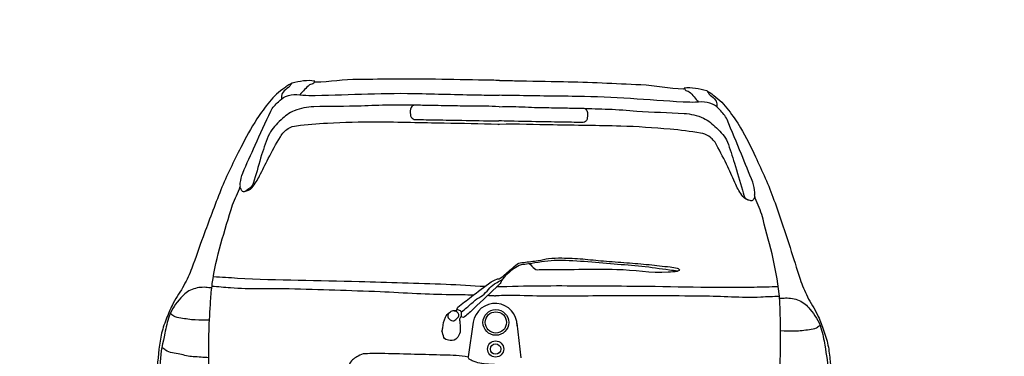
# Model space of a CAD drawing. Extents: x 1616800 to 1632437, y 2248456 to 2251974.
# Tile 291 of 399: x 1619129.865 to 1619132.417, y 2251164.617 to 2251165.491. Entities that reach past the tile are written whole.
import ezdxf

# ---------------------------------------------------------------- set-up
doc = ezdxf.new("R2010")
doc.units = 0
doc.header["$LTSCALE"] = 2
doc.header["$PDMODE"] = 3
doc.header["$PDSIZE"] = 0.2
doc.layers.get('0').update_dxf_attribs({"linetype": 'CONTINUOUS'})
doc.layers.get('Defpoints').update_dxf_attribs({"linetype": 'CONTINUOUS'})
doc.layers.add('0000-PAP-PROFIL EN TRAVERS DE PRINCIPE', color=7, linetype='CONTINUOUS')
doc.styles.add('Arial', font='ARIALN.TTF')
doc.styles.get("Standard").update_dxf_attribs({"font": 'arial.ttf'})
doc.dimstyles.get("Standard").update_dxf_attribs({"dimtxt": 0.18, "dimasz": 0.18, "dimexe": 0.18, "dimexo": 0.0625, "dimgap": 0.09, "dimtad": 0, "dimtih": 1, "dimtoh": 1, "dimdec": 4, "dimzin": 0, "dimdsep": 46, "dimtxsty": 'Standard', "dimcen": 0.09, "dimadec": 0, "dimazin": 0, "dimtfac": 1, "dimtdec": 4, "dimtofl": 0, "dimtmove": 0, "dimatfit": 3, "dimfxl": 1, "dimtolj": 1, "dimtzin": 0, "dimarcsym": 0})

# ---------------------------------------------------------------- blocks, each defined once
blk = doc.blocks.new('Corsa-Arrière')
at = {"color": 8}
for p, q in [((-0.0524, 0.8493), (-0.0631, 0.7657)), ((0.0524, 0.8493), (0.0631, 0.7657))]:
    blk.add_line(p, q, dxfattribs=at)
for centre, radius in [((0.0018, 0.8499), 0.0309), ((0.0018, 0.8499), 0.0256), ((0.0024, 0.7859), 0.0194), ((0.0024, 0.7859), 0.0125)]:
    blk.add_circle(centre, radius, dxfattribs=at)
blk.add_arc((0, 0.8426), 0.0529, 0.0004, 172.8941, dxfattribs=at)
for points, knots in [([(0, 1.4325), (-0.0119, 1.4325), (-0.0238, 1.4325), (-0.0357, 1.4325), (-0.0751, 1.4325), (-0.1145, 1.4325), (-0.1538, 1.4325), (-0.2158, 1.4325), (-0.2778, 1.4301), (-0.3398, 1.4286), (-0.3741, 1.4278), (-0.4082, 1.4214), (-0.4424, 1.4199), (-0.4434, 1.4199), (-0.4444, 1.4204), (-0.4453, 1.4209), (-0.446, 1.4212), (-0.4437, 1.4227), (-0.4443, 1.4228), (-0.4615, 1.4258), (-0.481, 1.4213), (-0.4986, 1.417), (-0.499, 1.4169), (-0.4994, 1.4168), (-0.4997, 1.4166), (-0.5, 1.4164), (-0.4995, 1.4157), (-0.4997, 1.4155), (-0.5017, 1.4143), (-0.5043, 1.4142), (-0.5062, 1.4128), (-0.5095, 1.4105), (-0.5127, 1.4081), (-0.5159, 1.4056), (-0.5225, 1.4004), (-0.5291, 1.3953), (-0.5353, 1.3896), (-0.5414, 1.384), (-0.5466, 1.3775), (-0.5517, 1.371), (-0.5623, 1.3575), (-0.5726, 1.344), (-0.5816, 1.3293), (-0.5953, 1.3068), (-0.6075, 1.2837), (-0.6189, 1.26), (-0.6353, 1.2259), (-0.6518, 1.192), (-0.6652, 1.1566), (-0.6794, 1.119), (-0.6926, 1.0811), (-0.7059, 1.0432), (-0.7147, 1.018), (-0.7226, 0.9925), (-0.7315, 0.9672), (-0.7366, 0.9528), (-0.7431, 0.939), (-0.7499, 0.9253), (-0.7572, 0.9105), (-0.7674, 0.8972), (-0.7747, 0.8823), (-0.7801, 0.8712), (-0.7848, 0.8598), (-0.7892, 0.8482), (-0.794, 0.8355), (-0.7986, 0.8228), (-0.8014, 0.8095), (-0.8042, 0.7968), (-0.8058, 0.7839), (-0.807, 0.771), (-0.8097, 0.7432), (-0.8112, 0.7154), (-0.8131, 0.6876), (-0.814, 0.6742), (-0.8111, 0.6607), (-0.8131, 0.6473), (-0.8133, 0.6463), (-0.8153, 0.6465), (-0.8159, 0.6457), (-0.8194, 0.6407), (-0.8227, 0.6356), (-0.8254, 0.63), (-0.8324, 0.6157), (-0.841, 0.602), (-0.8427, 0.5864), (-0.8439, 0.5752), (-0.8427, 0.564), (-0.8421, 0.5528), (-0.8415, 0.5401), (-0.8404, 0.5274), (-0.8388, 0.5148), (-0.8382, 0.5107), (-0.8337, 0.5078), (-0.8326, 0.5041), (-0.8322, 0.5026), (-0.8325, 0.5006), (-0.8332, 0.4991), (-0.8336, 0.4983), (-0.8354, 0.4983), (-0.8354, 0.4974), (-0.8358, 0.4914), (-0.8351, 0.485), (-0.8338, 0.479), (-0.8286, 0.4566), (-0.8237, 0.4342), (-0.8181, 0.4119), (-0.8136, 0.3933), (-0.8087, 0.3749), (-0.8037, 0.3565), (-0.7989, 0.3392), (-0.7916, 0.323), (-0.783, 0.3068), (-0.777, 0.2953), (-0.7689, 0.2859), (-0.7585, 0.2777), (-0.746, 0.2678), (-0.733, 0.2605), (-0.7184, 0.2553), (-0.7053, 0.2507), (-0.6924, 0.2463), (-0.6788, 0.2442), (-0.6471, 0.2391), (-0.6154, 0.2342), (-0.5835, 0.2296), (-0.552, 0.2251), (-0.5207, 0.2188), (-0.489, 0.2167), (-0.409, 0.2115), (-0.329, 0.2129), (-0.249, 0.2101), (-0.1939, 0.2082), (-0.1389, 0.2054), (-0.0838, 0.2042), (-0.0559, 0.2036), (-0.0279, 0.2029), (0, 0.2023)], [0, 0, 0, 0, 0.014178, 0.014178, 0.014178, 0.061081, 0.061081, 0.061081, 0.134912, 0.134912, 0.134912, 0.175812, 0.175812, 0.175812, 0.177028, 0.177028, 0.177028, 0.17789, 0.17789, 0.17789, 0.199543, 0.199543, 0.199543, 0.200026, 0.200026, 0.200026, 0.200447, 0.200447, 0.200447, 0.203232, 0.203232, 0.203232, 0.208033, 0.208033, 0.208033, 0.218033, 0.218033, 0.218033, 0.227859, 0.227859, 0.227859, 0.24823, 0.24823, 0.24823, 0.279487, 0.279487, 0.279487, 0.324462, 0.324462, 0.324462, 0.372278, 0.372278, 0.372278, 0.404128, 0.404128, 0.404128, 0.422303, 0.422303, 0.422303, 0.442005, 0.442005, 0.442005, 0.456714, 0.456714, 0.456714, 0.472824, 0.472824, 0.472824, 0.488295, 0.488295, 0.488295, 0.521495, 0.521495, 0.521495, 0.537474, 0.537474, 0.537474, 0.538765, 0.538765, 0.538765, 0.546028, 0.546028, 0.546028, 0.564647, 0.564647, 0.564647, 0.578009, 0.578009, 0.578009, 0.593157, 0.593157, 0.593157, 0.598026, 0.598026, 0.598026, 0.600035, 0.600035, 0.600035, 0.601143, 0.601143, 0.601143, 0.608496, 0.608496, 0.608496, 0.63586, 0.63586, 0.63586, 0.65857, 0.65857, 0.65857, 0.67995, 0.67995, 0.67995, 0.695048, 0.695048, 0.695048, 0.713284, 0.713284, 0.713284, 0.729607, 0.729607, 0.729607, 0.767879, 0.767879, 0.767879, 0.805775, 0.805775, 0.805775, 0.901099, 0.901099, 0.901099, 0.966706, 0.966706, 0.966706, 1, 1, 1, 1]), ([(-0.4451, 1.4216), (-0.4456, 1.4204), (-0.4461, 1.4192), (-0.4466, 1.418), (-0.4481, 1.4146), (-0.4541, 1.4159), (-0.4568, 1.4134), (-0.4608, 1.4097), (-0.4649, 1.406), (-0.4684, 1.4019), (-0.4721, 1.3976), (-0.4758, 1.3934), (-0.4795, 1.3891)], [0, 0, 0, 0, 0.081257, 0.081257, 0.081257, 0.311468, 0.311468, 0.311468, 0.650348, 0.650348, 0.650348, 1, 1, 1, 1]), ([(0, 1.4325), (0.0119, 1.4325), (0.0238, 1.4325), (0.0357, 1.4325), (0.0751, 1.4325), (0.1145, 1.4325), (0.1538, 1.4325), (0.2158, 1.4325), (0.2778, 1.4301), (0.3398, 1.4286), (0.3741, 1.4278), (0.4082, 1.4214), (0.4424, 1.4199), (0.4434, 1.4199), (0.4444, 1.4204), (0.4453, 1.4209), (0.446, 1.4212), (0.4437, 1.4227), (0.4443, 1.4228), (0.4615, 1.4258), (0.481, 1.4213), (0.4986, 1.417), (0.499, 1.4169), (0.4994, 1.4168), (0.4997, 1.4166), (0.5, 1.4164), (0.4995, 1.4157), (0.4997, 1.4155), (0.5017, 1.4143), (0.5043, 1.4142), (0.5062, 1.4128), (0.5095, 1.4105), (0.5127, 1.4081), (0.5159, 1.4056), (0.5225, 1.4004), (0.5291, 1.3953), (0.5353, 1.3896), (0.5414, 1.384), (0.5466, 1.3775), (0.5517, 1.371), (0.5623, 1.3575), (0.5726, 1.344), (0.5816, 1.3293), (0.5953, 1.3068), (0.6075, 1.2837), (0.6189, 1.26), (0.6353, 1.2259), (0.6518, 1.192), (0.6652, 1.1566), (0.6794, 1.119), (0.6926, 1.0811), (0.7059, 1.0432), (0.7147, 1.018), (0.7226, 0.9925), (0.7315, 0.9672), (0.7366, 0.9528), (0.7431, 0.939), (0.7499, 0.9253), (0.7572, 0.9105), (0.7674, 0.8972), (0.7747, 0.8823), (0.7801, 0.8712), (0.7848, 0.8598), (0.7892, 0.8482), (0.794, 0.8355), (0.7986, 0.8228), (0.8014, 0.8095), (0.8042, 0.7968), (0.8058, 0.7839), (0.807, 0.771), (0.8097, 0.7432), (0.8112, 0.7154), (0.8131, 0.6876), (0.814, 0.6742), (0.8111, 0.6607), (0.8131, 0.6473), (0.8133, 0.6463), (0.8153, 0.6465), (0.8159, 0.6457), (0.8194, 0.6407), (0.8227, 0.6356), (0.8254, 0.63), (0.8324, 0.6157), (0.841, 0.602), (0.8427, 0.5864), (0.8439, 0.5752), (0.8427, 0.564), (0.8421, 0.5528), (0.8415, 0.5401), (0.8404, 0.5274), (0.8388, 0.5148), (0.8382, 0.5107), (0.8337, 0.5078), (0.8326, 0.5041), (0.8322, 0.5026), (0.8325, 0.5006), (0.8332, 0.4991), (0.8336, 0.4983), (0.8354, 0.4983), (0.8354, 0.4974), (0.8358, 0.4914), (0.8351, 0.485), (0.8338, 0.479), (0.8286, 0.4566), (0.8237, 0.4342), (0.8181, 0.4119), (0.8136, 0.3933), (0.8087, 0.3749), (0.8037, 0.3565), (0.7989, 0.3392), (0.7916, 0.323), (0.783, 0.3068), (0.777, 0.2953), (0.7689, 0.2859), (0.7585, 0.2777), (0.746, 0.2678), (0.733, 0.2605), (0.7184, 0.2553), (0.7053, 0.2507), (0.6924, 0.2463), (0.6788, 0.2442), (0.6471, 0.2391), (0.6154, 0.2342), (0.5835, 0.2296), (0.552, 0.2251), (0.5207, 0.2188), (0.489, 0.2167), (0.409, 0.2115), (0.329, 0.2129), (0.249, 0.2101), (0.1939, 0.2082), (0.1389, 0.2054), (0.0838, 0.2042), (0.0559, 0.2036), (0.0279, 0.2029), (0, 0.2023)], [0, 0, 0, 0, 0.014178, 0.014178, 0.014178, 0.061081, 0.061081, 0.061081, 0.134912, 0.134912, 0.134912, 0.175812, 0.175812, 0.175812, 0.177028, 0.177028, 0.177028, 0.17789, 0.17789, 0.17789, 0.199543, 0.199543, 0.199543, 0.200026, 0.200026, 0.200026, 0.200447, 0.200447, 0.200447, 0.203232, 0.203232, 0.203232, 0.208033, 0.208033, 0.208033, 0.218033, 0.218033, 0.218033, 0.227859, 0.227859, 0.227859, 0.24823, 0.24823, 0.24823, 0.279487, 0.279487, 0.279487, 0.324462, 0.324462, 0.324462, 0.372278, 0.372278, 0.372278, 0.404128, 0.404128, 0.404128, 0.422303, 0.422303, 0.422303, 0.442005, 0.442005, 0.442005, 0.456714, 0.456714, 0.456714, 0.472824, 0.472824, 0.472824, 0.488295, 0.488295, 0.488295, 0.521495, 0.521495, 0.521495, 0.537474, 0.537474, 0.537474, 0.538765, 0.538765, 0.538765, 0.546028, 0.546028, 0.546028, 0.564647, 0.564647, 0.564647, 0.578009, 0.578009, 0.578009, 0.593157, 0.593157, 0.593157, 0.598026, 0.598026, 0.598026, 0.600035, 0.600035, 0.600035, 0.601143, 0.601143, 0.601143, 0.608496, 0.608496, 0.608496, 0.63586, 0.63586, 0.63586, 0.65857, 0.65857, 0.65857, 0.67995, 0.67995, 0.67995, 0.695048, 0.695048, 0.695048, 0.713284, 0.713284, 0.713284, 0.729607, 0.729607, 0.729607, 0.767879, 0.767879, 0.767879, 0.805775, 0.805775, 0.805775, 0.901099, 0.901099, 0.901099, 0.966706, 0.966706, 0.966706, 1, 1, 1, 1]), ([(0.4451, 1.4216), (0.4456, 1.4204), (0.4461, 1.4192), (0.4466, 1.418), (0.4481, 1.4146), (0.4541, 1.4159), (0.4568, 1.4134), (0.4608, 1.4097), (0.4649, 1.406), (0.4684, 1.4019), (0.4721, 1.3976), (0.4758, 1.3934), (0.4795, 1.3891)], [0, 0, 0, 0, 0.081257, 0.081257, 0.081257, 0.311468, 0.311468, 0.311468, 0.650348, 0.650348, 0.650348, 1, 1, 1, 1]), ([(-0.6711, 0.5715), (-0.6733, 0.5841), (-0.6755, 0.5966), (-0.6777, 0.6092), (-0.6805, 0.6253), (-0.6807, 0.6417), (-0.6817, 0.658), (-0.6836, 0.6879), (-0.6855, 0.7177), (-0.6866, 0.7476), (-0.6875, 0.7707), (-0.6876, 0.7937), (-0.6874, 0.8168), (-0.6872, 0.841), (-0.686, 0.8651), (-0.685, 0.8893), (-0.6844, 0.9031), (-0.6833, 0.917), (-0.6817, 0.9308), (-0.6742, 0.9959), (-0.6541, 1.0587), (-0.6363, 1.1216), (-0.632, 1.1368), (-0.6222, 1.1502), (-0.6187, 1.1656), (-0.6181, 1.1682), (-0.6191, 1.171), (-0.6187, 1.1737), (-0.6175, 1.182), (-0.6166, 1.1906), (-0.6134, 1.1984), (-0.604, 1.221), (-0.5944, 1.2434), (-0.5847, 1.2658), (-0.5729, 1.2935), (-0.561, 1.3211), (-0.5488, 1.3487), (-0.5448, 1.3575), (-0.5377, 1.3642), (-0.5308, 1.3714), (-0.5256, 1.3768), (-0.5205, 1.3817), (-0.5135, 1.3847), (-0.5047, 1.3885), (-0.4958, 1.3895), (-0.4868, 1.3894), (-0.4773, 1.3893), (-0.4678, 1.3878), (-0.4582, 1.3881), (-0.3737, 1.3901), (-0.2893, 1.3976), (-0.2048, 1.3974), (-0.1528, 1.3973), (-0.1007, 1.3967), (-0.0487, 1.3967), (-0.0324, 1.3967), (-0.0162, 1.3967), (0, 1.3967)], [0, 0, 0, 0, 0.028011, 0.028011, 0.028011, 0.063903, 0.063903, 0.063903, 0.129577, 0.129577, 0.129577, 0.180254, 0.180254, 0.180254, 0.233341, 0.233341, 0.233341, 0.263838, 0.263838, 0.263838, 0.407487, 0.407487, 0.407487, 0.442194, 0.442194, 0.442194, 0.448063, 0.448063, 0.448063, 0.466575, 0.466575, 0.466575, 0.520237, 0.520237, 0.520237, 0.586352, 0.586352, 0.586352, 0.607562, 0.607562, 0.607562, 0.623574, 0.623574, 0.623574, 0.643376, 0.643376, 0.643376, 0.664366, 0.664366, 0.664366, 0.850025, 0.850025, 0.850025, 0.964369, 0.964369, 0.964369, 1, 1, 1, 1]), ([(-0.4998, 1.4155), (-0.5013, 1.4135), (-0.5027, 1.4115), (-0.5042, 1.4095), (-0.5078, 1.4047), (-0.5136, 1.4024), (-0.5176, 1.3977), (-0.5206, 1.394), (-0.5234, 1.3899), (-0.5235, 1.3854), (-0.5236, 1.383), (-0.5236, 1.3806), (-0.5237, 1.3782)], [0, 0, 0, 0, 0.160487, 0.160487, 0.160487, 0.549109, 0.549109, 0.549109, 0.844982, 0.844982, 0.844982, 1, 1, 1, 1]), ([(0.6711, 0.5715), (0.6733, 0.5841), (0.6755, 0.5966), (0.6777, 0.6092), (0.6805, 0.6253), (0.6807, 0.6417), (0.6817, 0.658), (0.6836, 0.6879), (0.6855, 0.7177), (0.6866, 0.7476), (0.6875, 0.7707), (0.6876, 0.7937), (0.6874, 0.8168), (0.6872, 0.841), (0.686, 0.8651), (0.685, 0.8893), (0.6844, 0.9031), (0.6833, 0.917), (0.6817, 0.9308), (0.6742, 0.9959), (0.6541, 1.0587), (0.6363, 1.1216), (0.632, 1.1368), (0.6222, 1.1502), (0.6187, 1.1656), (0.6181, 1.1682), (0.6191, 1.171), (0.6187, 1.1737), (0.6175, 1.182), (0.6166, 1.1906), (0.6134, 1.1984), (0.604, 1.221), (0.5944, 1.2434), (0.5847, 1.2658), (0.5729, 1.2935), (0.561, 1.3211), (0.5488, 1.3487), (0.5448, 1.3575), (0.5377, 1.3642), (0.5308, 1.3714), (0.5256, 1.3768), (0.5205, 1.3817), (0.5135, 1.3847), (0.5047, 1.3885), (0.4958, 1.3895), (0.4868, 1.3894), (0.4773, 1.3893), (0.4678, 1.3878), (0.4582, 1.3881), (0.3737, 1.3901), (0.2893, 1.3976), (0.2048, 1.3974), (0.1528, 1.3973), (0.1007, 1.3967), (0.0487, 1.3967), (0.0324, 1.3967), (0.0162, 1.3967), (0, 1.3967)], [0, 0, 0, 0, 0.028011, 0.028011, 0.028011, 0.063903, 0.063903, 0.063903, 0.129577, 0.129577, 0.129577, 0.180254, 0.180254, 0.180254, 0.233341, 0.233341, 0.233341, 0.263838, 0.263838, 0.263838, 0.407487, 0.407487, 0.407487, 0.442194, 0.442194, 0.442194, 0.448063, 0.448063, 0.448063, 0.466575, 0.466575, 0.466575, 0.520237, 0.520237, 0.520237, 0.586352, 0.586352, 0.586352, 0.607562, 0.607562, 0.607562, 0.623574, 0.623574, 0.623574, 0.643376, 0.643376, 0.643376, 0.664366, 0.664366, 0.664366, 0.850025, 0.850025, 0.850025, 0.964369, 0.964369, 0.964369, 1, 1, 1, 1]), ([(0.4998, 1.4155), (0.5013, 1.4135), (0.5027, 1.4115), (0.5042, 1.4095), (0.5078, 1.4047), (0.5136, 1.4024), (0.5176, 1.3977), (0.5206, 1.394), (0.5234, 1.3899), (0.5235, 1.3854), (0.5236, 1.383), (0.5236, 1.3806), (0.5237, 1.3782)], [0, 0, 0, 0, 0.160487, 0.160487, 0.160487, 0.549109, 0.549109, 0.549109, 0.844982, 0.844982, 0.844982, 1, 1, 1, 1]), ([(-0.1995, 1.3691), (-0.2209, 1.3688), (-0.2423, 1.3685), (-0.2636, 1.3682), (-0.2862, 1.3679), (-0.3087, 1.3658), (-0.3313, 1.3647), (-0.3693, 1.3629), (-0.4074, 1.3628), (-0.4454, 1.3612), (-0.4613, 1.3605), (-0.4768, 1.3571), (-0.492, 1.3506), (-0.5044, 1.3453), (-0.5139, 1.337), (-0.5236, 1.3277), (-0.5343, 1.3174), (-0.5449, 1.3076), (-0.5508, 1.2942), (-0.5583, 1.2774), (-0.5635, 1.2601), (-0.5688, 1.2427), (-0.5748, 1.2225), (-0.5791, 1.202), (-0.5853, 1.1818), (-0.5874, 1.1748), (-0.5893, 1.1665), (-0.5953, 1.1623), (-0.5992, 1.1595), (-0.6032, 1.1568), (-0.6071, 1.154)], [0, 0, 0, 0, 0.120984, 0.120984, 0.120984, 0.248757, 0.248757, 0.248757, 0.464287, 0.464287, 0.464287, 0.554352, 0.554352, 0.554352, 0.628018, 0.628018, 0.628018, 0.709433, 0.709433, 0.709433, 0.812411, 0.812411, 0.812411, 0.931444, 0.931444, 0.931444, 0.972824, 0.972824, 0.972824, 1, 1, 1, 1]), ([(0, 1.3693), (-0.0109, 1.3696), (-0.0218, 1.3698), (-0.0327, 1.37), (-0.0529, 1.3704), (-0.0731, 1.3691), (-0.0933, 1.3691), (-0.1108, 1.3691), (-0.1284, 1.3691), (-0.146, 1.3691), (-0.1585, 1.3691), (-0.1711, 1.3691), (-0.1837, 1.3691), (-0.1905, 1.3691), (-0.1972, 1.3691), (-0.2039, 1.3691), (-0.2069, 1.3691), (-0.2093, 1.3667), (-0.2109, 1.3638), (-0.2142, 1.3581), (-0.2133, 1.352), (-0.2127, 1.3462), (-0.2125, 1.3441), (-0.2126, 1.342), (-0.2109, 1.34), (-0.208, 1.3364), (-0.2043, 1.3348), (-0.2004, 1.3348), (-0.1919, 1.3348), (-0.1834, 1.3348), (-0.1749, 1.3348), (-0.1533, 1.3348), (-0.1316, 1.3348), (-0.1099, 1.3348), (-0.0821, 1.3348), (-0.0543, 1.3348), (-0.0265, 1.3348), (-0.0177, 1.3348), (-0.0088, 1.3349), (0, 1.3351)], [0, 0, 0, 0, 0.07275, 0.07275, 0.07275, 0.207717, 0.207717, 0.207717, 0.325067, 0.325067, 0.325067, 0.409167, 0.409167, 0.409167, 0.454151, 0.454151, 0.454151, 0.473731, 0.473731, 0.473731, 0.513161, 0.513161, 0.513161, 0.527439, 0.527439, 0.527439, 0.553696, 0.553696, 0.553696, 0.610415, 0.610415, 0.610415, 0.755148, 0.755148, 0.755148, 0.940951, 0.940951, 0.940951, 1, 1, 1, 1]), ([(0, 1.3693), (0.0109, 1.3696), (0.0218, 1.3698), (0.0327, 1.37), (0.0529, 1.3704), (0.0731, 1.3691), (0.0933, 1.3691), (0.1108, 1.3691), (0.1284, 1.3691), (0.146, 1.3691), (0.1585, 1.3691), (0.1711, 1.3691), (0.1837, 1.3691), (0.1905, 1.3691), (0.1972, 1.3691), (0.2039, 1.3691), (0.2069, 1.3691), (0.2093, 1.3667), (0.2109, 1.3638), (0.2142, 1.3581), (0.2133, 1.352), (0.2127, 1.3462), (0.2125, 1.3441), (0.2126, 1.342), (0.2109, 1.34), (0.208, 1.3364), (0.2043, 1.3348), (0.2004, 1.3348), (0.1919, 1.3348), (0.1834, 1.3348), (0.1749, 1.3348), (0.1533, 1.3348), (0.1316, 1.3348), (0.1099, 1.3348), (0.0821, 1.3348), (0.0543, 1.3348), (0.0265, 1.3348), (0.0177, 1.3348), (0.0088, 1.3349), (0, 1.3351)], [0, 0, 0, 0, 0.07275, 0.07275, 0.07275, 0.207717, 0.207717, 0.207717, 0.325067, 0.325067, 0.325067, 0.409167, 0.409167, 0.409167, 0.454151, 0.454151, 0.454151, 0.473731, 0.473731, 0.473731, 0.513161, 0.513161, 0.513161, 0.527439, 0.527439, 0.527439, 0.553696, 0.553696, 0.553696, 0.610415, 0.610415, 0.610415, 0.755148, 0.755148, 0.755148, 0.940951, 0.940951, 0.940951, 1, 1, 1, 1]), ([(0.1995, 1.3691), (0.2209, 1.3688), (0.2423, 1.3685), (0.2636, 1.3682), (0.2862, 1.3679), (0.3087, 1.3658), (0.3313, 1.3647), (0.3693, 1.3629), (0.4074, 1.3628), (0.4454, 1.3612), (0.4613, 1.3605), (0.4768, 1.3571), (0.492, 1.3506), (0.5044, 1.3453), (0.5139, 1.337), (0.5236, 1.3277), (0.5344, 1.3174), (0.5457, 1.3077), (0.5508, 1.2942), (0.5572, 1.2774), (0.5627, 1.2605), (0.5683, 1.2435), (0.5754, 1.222), (0.5821, 1.2003), (0.5892, 1.1787), (0.5915, 1.1716), (0.5919, 1.1617), (0.5985, 1.1583), (0.6003, 1.1575), (0.602, 1.1566), (0.6038, 1.1557)], [0, 0, 0, 0, 0.121908, 0.121908, 0.121908, 0.250657, 0.250657, 0.250657, 0.467835, 0.467835, 0.467835, 0.558588, 0.558588, 0.558588, 0.632816, 0.632816, 0.632816, 0.714853, 0.714853, 0.714853, 0.816826, 0.816826, 0.816826, 0.946258, 0.946258, 0.946258, 0.988918, 0.988918, 0.988918, 1, 1, 1, 1]), ([(-0.6192, 1.1636), (-0.6178, 1.161), (-0.6164, 1.1585), (-0.6149, 1.1559), (-0.6138, 1.1538), (-0.6101, 1.1536), (-0.6079, 1.1542), (-0.6018, 1.1556), (-0.5951, 1.1583), (-0.5904, 1.1639), (-0.5825, 1.173), (-0.5777, 1.1821), (-0.5728, 1.192), (-0.5659, 1.2061), (-0.5595, 1.2203), (-0.5526, 1.2343), (-0.5437, 1.2522), (-0.5344, 1.2697), (-0.5245, 1.2872), (-0.52, 1.2952), (-0.5142, 1.3022), (-0.506, 1.3074), (-0.4997, 1.3116), (-0.4929, 1.3135), (-0.4858, 1.3145), (-0.4613, 1.3179), (-0.4368, 1.3211), (-0.4121, 1.3224), (-0.3726, 1.3246), (-0.3331, 1.3275), (-0.2935, 1.3277), (-0.2393, 1.3279), (-0.1852, 1.3279), (-0.131, 1.3277), (-0.088, 1.3275), (-0.0449, 1.3285), (-0.0019, 1.3268), (-0.0013, 1.3268), (-0.0006, 1.3268), (0, 1.3267)], [0, 0, 0, 0, 0.012315, 0.012315, 0.012315, 0.0225, 0.0225, 0.0225, 0.050708, 0.050708, 0.050708, 0.097411, 0.097411, 0.097411, 0.163302, 0.163302, 0.163302, 0.247475, 0.247475, 0.247475, 0.286001, 0.286001, 0.286001, 0.316082, 0.316082, 0.316082, 0.420414, 0.420414, 0.420414, 0.587295, 0.587295, 0.587295, 0.815756, 0.815756, 0.815756, 0.997295, 0.997295, 0.997295, 1, 1, 1, 1]), ([(0.6192, 1.1636), (0.6178, 1.161), (0.6164, 1.1585), (0.6149, 1.1559), (0.6138, 1.1538), (0.6101, 1.1536), (0.6079, 1.1542), (0.6018, 1.1556), (0.5951, 1.1583), (0.5904, 1.1639), (0.5825, 1.173), (0.5777, 1.1821), (0.5728, 1.192), (0.5659, 1.2061), (0.5595, 1.2203), (0.5526, 1.2343), (0.5437, 1.2522), (0.5344, 1.2697), (0.5245, 1.2872), (0.52, 1.2952), (0.5142, 1.3022), (0.506, 1.3074), (0.4997, 1.3116), (0.4929, 1.3135), (0.4858, 1.3145), (0.4613, 1.3179), (0.4368, 1.3211), (0.4121, 1.3224), (0.3726, 1.3246), (0.3331, 1.3275), (0.2935, 1.3277), (0.2393, 1.3279), (0.1852, 1.3279), (0.131, 1.3277), (0.088, 1.3275), (0.0449, 1.3285), (0.0019, 1.3268), (0.0013, 1.3268), (0.0006, 1.3268), (0, 1.3267)], [0, 0, 0, 0, 0.012315, 0.012315, 0.012315, 0.0225, 0.0225, 0.0225, 0.050708, 0.050708, 0.050708, 0.097411, 0.097411, 0.097411, 0.163302, 0.163302, 0.163302, 0.247475, 0.247475, 0.247475, 0.286001, 0.286001, 0.286001, 0.316082, 0.316082, 0.316082, 0.420414, 0.420414, 0.420414, 0.587295, 0.587295, 0.587295, 0.815756, 0.815756, 0.815756, 0.997295, 0.997295, 0.997295, 1, 1, 1, 1]), ([(-0.1274, 0.827), (-0.1258, 0.8218), (-0.1242, 0.8165), (-0.1226, 0.8113), (-0.1213, 0.8072), (-0.1154, 0.8058), (-0.1113, 0.805), (-0.1057, 0.8037), (-0.0991, 0.8042), (-0.0938, 0.8079), (-0.0911, 0.8098), (-0.0894, 0.8119), (-0.0879, 0.8147), (-0.0857, 0.8191), (-0.0835, 0.8233), (-0.0835, 0.828), (-0.0836, 0.8341), (-0.0841, 0.8403), (-0.0845, 0.8465), (-0.0848, 0.8498), (-0.0854, 0.8531), (-0.0855, 0.8563), (-0.0856, 0.8586), (-0.0839, 0.8607), (-0.0821, 0.8622), (-0.0813, 0.8628), (-0.0805, 0.8607), (-0.0796, 0.8607), (-0.0778, 0.8607), (-0.0753, 0.8604), (-0.0738, 0.8617), (-0.0662, 0.8684), (-0.059, 0.8752), (-0.0519, 0.8822), (-0.0317, 0.9019), (-0.0117, 0.9215), (0.0081, 0.9414), (0.0096, 0.9429), (0.0108, 0.9446), (0.012, 0.9463), (0.0129, 0.9476), (0.0126, 0.9494), (0.0135, 0.9507), (0.0215, 0.9624), (0.0316, 0.9716), (0.0432, 0.9801), (0.0485, 0.9839), (0.0536, 0.9881), (0.0598, 0.9894), (0.0657, 0.9905), (0.0717, 0.9914), (0.0776, 0.9923), (0.0983, 0.9954), (0.1188, 1.0001), (0.1396, 1.0011), (0.1875, 1.0035), (0.2356, 0.998), (0.2836, 0.9952), (0.3059, 0.9939), (0.3282, 0.9932), (0.3505, 0.991), (0.3726, 0.9887), (0.3947, 0.986), (0.4169, 0.9835), (0.4234, 0.9827), (0.4299, 0.9818), (0.4365, 0.9811), (0.438, 0.981), (0.4398, 0.9821), (0.4407, 0.983), (0.4422, 0.9844), (0.4381, 0.9881), (0.4356, 0.9886), (0.4298, 0.9898), (0.4241, 0.9904), (0.4183, 0.991), (0.4014, 0.9926), (0.3846, 0.9944), (0.3678, 0.9957), (0.3498, 0.997), (0.3319, 0.9983), (0.314, 0.9994), (0.2953, 1.0006), (0.2766, 1.0015), (0.2579, 1.0027), (0.2412, 1.0037), (0.2246, 1.0053), (0.2079, 1.0064), (0.1912, 1.0076), (0.1745, 1.0077), (0.1578, 1.0079), (0.1472, 1.0079), (0.1366, 1.0075), (0.126, 1.006), (0.1175, 1.0047), (0.1092, 1.0023), (0.1008, 1.0008), (0.0892, 0.9988), (0.0774, 0.9975), (0.0657, 0.9957), (0.0608, 0.9949), (0.055, 0.9952), (0.0512, 0.9919), (0.0462, 0.9876), (0.0413, 0.9832), (0.0363, 0.9788), (0.0277, 0.9713), (0.0192, 0.9637), (0.0106, 0.9563), (0.0083, 0.9543), (0.0046, 0.9551), (0.0019, 0.954), (-0.0026, 0.9521), (-0.0073, 0.9503), (-0.0112, 0.9474), (-0.0274, 0.9353), (-0.043, 0.9228), (-0.0589, 0.9104), (-0.0694, 0.902), (-0.0799, 0.8935), (-0.0902, 0.885), (-0.0924, 0.8832), (-0.091, 0.8786), (-0.0935, 0.8771), (-0.0956, 0.8757), (-0.0986, 0.8774), (-0.101, 0.8766), (-0.1042, 0.8754), (-0.1074, 0.8742), (-0.1103, 0.8719), (-0.1144, 0.8687), (-0.1177, 0.8653), (-0.1197, 0.8606), (-0.1232, 0.852), (-0.1253, 0.8434), (-0.1257, 0.8344), (-0.1259, 0.8314), (-0.126, 0.8284), (-0.1262, 0.8255)], [0, 0, 0, 0, 0.012303, 0.012303, 0.012303, 0.021979, 0.021979, 0.021979, 0.035336, 0.035336, 0.035336, 0.042095, 0.042095, 0.042095, 0.052539, 0.052539, 0.052539, 0.066507, 0.066507, 0.066507, 0.073885, 0.073885, 0.073885, 0.07898, 0.07898, 0.07898, 0.081116, 0.081116, 0.081116, 0.085568, 0.085568, 0.085568, 0.108126, 0.108126, 0.108126, 0.171362, 0.171362, 0.171362, 0.176057, 0.176057, 0.176057, 0.179539, 0.179539, 0.179539, 0.210898, 0.210898, 0.210898, 0.225161, 0.225161, 0.225161, 0.2387, 0.2387, 0.2387, 0.285643, 0.285643, 0.285643, 0.393832, 0.393832, 0.393832, 0.444104, 0.444104, 0.444104, 0.494244, 0.494244, 0.494244, 0.509084, 0.509084, 0.509084, 0.512542, 0.512542, 0.512542, 0.518263, 0.518263, 0.518263, 0.531364, 0.531364, 0.531364, 0.569419, 0.569419, 0.569419, 0.609866, 0.609866, 0.609866, 0.652042, 0.652042, 0.652042, 0.689689, 0.689689, 0.689689, 0.727246, 0.727246, 0.727246, 0.751146, 0.751146, 0.751146, 0.770483, 0.770483, 0.770483, 0.797081, 0.797081, 0.797081, 0.808316, 0.808316, 0.808316, 0.823254, 0.823254, 0.823254, 0.848901, 0.848901, 0.848901, 0.855615, 0.855615, 0.855615, 0.866606, 0.866606, 0.866606, 0.911924, 0.911924, 0.911924, 0.942152, 0.942152, 0.942152, 0.94862, 0.94862, 0.94862, 0.954244, 0.954244, 0.954244, 0.962094, 0.962094, 0.962094, 0.973075, 0.973075, 0.973075, 0.993304, 0.993304, 0.993304, 1, 1, 1, 1]), ([(0.0804, 0.9927), (0.0843, 0.9888), (0.0882, 0.9849), (0.0921, 0.981), (0.0959, 0.9773), (0.1027, 0.9791), (0.108, 0.9792), (0.1688, 0.9797), (0.2296, 0.9833), (0.2904, 0.9829), (0.3315, 0.9826), (0.3728, 0.9755), (0.4138, 0.9792), (0.4213, 0.9798), (0.4287, 0.9805), (0.4362, 0.9812)], [0, 0, 0, 0, 0.045915, 0.045915, 0.045915, 0.090267, 0.090267, 0.090267, 0.595634, 0.595634, 0.595634, 0.937814, 0.937814, 0.937814, 1, 1, 1, 1]), ([(-0.6795, 0.9479), (-0.6602, 0.9471), (-0.6409, 0.9463), (-0.6216, 0.9455), (-0.5239, 0.9416), (-0.4261, 0.9438), (-0.3284, 0.9426), (-0.2588, 0.9417), (-0.1892, 0.9412), (-0.1197, 0.9397), (-0.0883, 0.939), (-0.0571, 0.9376), (-0.0258, 0.9363)], [0, 0, 0, 0, 0.08862, 0.08862, 0.08862, 0.537051, 0.537051, 0.537051, 0.856314, 0.856314, 0.856314, 1, 1, 1, 1]), ([(-0.0816, 0.8737), (-0.0773, 0.8773), (-0.073, 0.8808), (-0.0687, 0.8844), (-0.0619, 0.8901), (-0.0557, 0.8965), (-0.0491, 0.9022), (-0.0436, 0.9069), (-0.0369, 0.91), (-0.0313, 0.9144), (-0.0209, 0.9226), (-0.0144, 0.9354), (-0.0032, 0.9426), (0.001, 0.9453), (0.0056, 0.9474), (0.0099, 0.9501), (0.0118, 0.9513), (0.0137, 0.9525), (0.0156, 0.9537)], [0, 0, 0, 0, 0.132691, 0.132691, 0.132691, 0.34233, 0.34233, 0.34233, 0.512688, 0.512688, 0.512688, 0.826798, 0.826798, 0.826798, 0.946089, 0.946089, 0.946089, 1, 1, 1, 1]), ([(0.6795, 0.9479), (0.6602, 0.9471), (0.6409, 0.9463), (0.6216, 0.9455), (0.5239, 0.9416), (0.4261, 0.9438), (0.3284, 0.9426), (0.2588, 0.9418), (0.1892, 0.9412), (0.1197, 0.9397), (0.0844, 0.9389), (0.0491, 0.9373), (0.0138, 0.9358), (0.0099, 0.9356), (0.0059, 0.9354), (0.002, 0.9353)], [0, 0, 0, 0, 0.085506, 0.085506, 0.085506, 0.518185, 0.518185, 0.518185, 0.826233, 0.826233, 0.826233, 0.982495, 0.982495, 0.982495, 1, 1, 1, 1]), ([(-0.6824, 0.925), (-0.6676, 0.9241), (-0.6528, 0.9231), (-0.6381, 0.9222), (-0.5909, 0.9191), (-0.5436, 0.9226), (-0.4963, 0.9222), (-0.4235, 0.9214), (-0.3507, 0.9208), (-0.2779, 0.9192), (-0.2484, 0.9186), (-0.219, 0.9169), (-0.1896, 0.9163), (-0.1627, 0.9157), (-0.1358, 0.9153), (-0.109, 0.9153), (-0.0901, 0.9154), (-0.0712, 0.9155), (-0.0523, 0.9155)], [0, 0, 0, 0, 0.070418, 0.070418, 0.070418, 0.295324, 0.295324, 0.295324, 0.641958, 0.641958, 0.641958, 0.782215, 0.782215, 0.782215, 0.910082, 0.910082, 0.910082, 1, 1, 1, 1]), ([(0.6824, 0.925), (0.6676, 0.9241), (0.6528, 0.9231), (0.6381, 0.9222), (0.5909, 0.9191), (0.5436, 0.9226), (0.4963, 0.9222), (0.4235, 0.9214), (0.3507, 0.9208), (0.2779, 0.9192), (0.2484, 0.9186), (0.219, 0.9169), (0.1896, 0.9163), (0.1627, 0.9158), (0.1358, 0.9156), (0.109, 0.9153), (0.0821, 0.9151), (0.0553, 0.9159), (0.0284, 0.9153), (0.0219, 0.9152), (0.0155, 0.9146), (0.009, 0.9144), (0.006, 0.9143), (0.003, 0.9142), (0, 0.9141)], [0, 0, 0, 0, 0.065019, 0.065019, 0.065019, 0.272678, 0.272678, 0.272678, 0.592732, 0.592732, 0.592732, 0.722235, 0.722235, 0.722235, 0.840297, 0.840297, 0.840297, 0.95835, 0.95835, 0.95835, 0.986832, 0.986832, 0.986832, 1, 1, 1, 1]), ([(-0.6828, 0.9205), (-0.6876, 0.9208), (-0.6925, 0.9212), (-0.6973, 0.9215), (-0.7083, 0.9221), (-0.7191, 0.9203), (-0.7299, 0.9161), (-0.7409, 0.9119), (-0.7488, 0.9045), (-0.7565, 0.8954), (-0.7683, 0.8814), (-0.7784, 0.8676), (-0.7837, 0.8508), (-0.7881, 0.8371), (-0.7913, 0.8234), (-0.7937, 0.8094), (-0.7977, 0.7866), (-0.8032, 0.7639), (-0.8037, 0.7407), (-0.8042, 0.7134), (-0.8043, 0.686), (-0.8043, 0.6587), (-0.8043, 0.652), (-0.8042, 0.6454), (-0.8043, 0.6387), (-0.8044, 0.6369), (-0.8044, 0.6351), (-0.8044, 0.6333)], [0, 0, 0, 0, 0.041137, 0.041137, 0.041137, 0.134689, 0.134689, 0.134689, 0.230144, 0.230144, 0.230144, 0.378464, 0.378464, 0.378464, 0.498994, 0.498994, 0.498994, 0.695684, 0.695684, 0.695684, 0.92814, 0.92814, 0.92814, 0.984835, 0.984835, 0.984835, 1, 1, 1, 1]), ([(-0.0186, 0.9149), (-0.0154, 0.9147), (-0.0122, 0.9145), (-0.009, 0.9144), (-0.006, 0.9143), (-0.003, 0.9142), (0, 0.9141)], [0, 0, 0, 0, 0.516395, 0.516395, 0.516395, 1, 1, 1, 1]), ([(0.6828, 0.9205), (0.6876, 0.9208), (0.6925, 0.9212), (0.6973, 0.9215), (0.7083, 0.9221), (0.7191, 0.9203), (0.7299, 0.9161), (0.7409, 0.9119), (0.7488, 0.9045), (0.7565, 0.8954), (0.7683, 0.8814), (0.7784, 0.8676), (0.7837, 0.8508), (0.7881, 0.8371), (0.7913, 0.8234), (0.7937, 0.8094), (0.7977, 0.7866), (0.8032, 0.7639), (0.8037, 0.7407), (0.8042, 0.7134), (0.8043, 0.686), (0.8043, 0.6587), (0.8043, 0.652), (0.8042, 0.6454), (0.8043, 0.6387), (0.8044, 0.6369), (0.8044, 0.6351), (0.8044, 0.6333)], [0, 0, 0, 0, 0.041137, 0.041137, 0.041137, 0.134689, 0.134689, 0.134689, 0.230144, 0.230144, 0.230144, 0.378464, 0.378464, 0.378464, 0.498994, 0.498994, 0.498994, 0.695684, 0.695684, 0.695684, 0.92814, 0.92814, 0.92814, 0.984835, 0.984835, 0.984835, 1, 1, 1, 1]), ([(-0.1121, 0.8704), (-0.1128, 0.8686), (-0.1134, 0.8667), (-0.114, 0.8649), (-0.1149, 0.8623), (-0.1134, 0.8599), (-0.1112, 0.8574), (-0.1076, 0.8531), (-0.1022, 0.8504), (-0.0986, 0.8522), (-0.0958, 0.8536), (-0.0932, 0.8563), (-0.0907, 0.8592), (-0.0892, 0.861), (-0.0877, 0.8627), (-0.0874, 0.8644), (-0.0867, 0.8679), (-0.0903, 0.874), (-0.0944, 0.8747), (-0.097, 0.8752), (-0.0996, 0.8757), (-0.1022, 0.8761)], [0, 0, 0, 0, 0.091054, 0.091054, 0.091054, 0.214995, 0.214995, 0.214995, 0.425981, 0.425981, 0.425981, 0.590205, 0.590205, 0.590205, 0.684728, 0.684728, 0.684728, 0.877743, 0.877743, 0.877743, 1, 1, 1, 1]), ([(-0.0811, 0.8618), (-0.0811, 0.865), (-0.0812, 0.8682), (-0.0813, 0.8714), (-0.0814, 0.8733), (-0.0819, 0.8759), (-0.0837, 0.8766), (-0.0864, 0.8776), (-0.0892, 0.8786), (-0.092, 0.8796)], [0, 0, 0, 0, 0.398291, 0.398291, 0.398291, 0.63329, 0.63329, 0.63329, 1, 1, 1, 1]), ([(-0.6868, 0.8426), (-0.6983, 0.8426), (-0.7097, 0.8426), (-0.7211, 0.8427), (-0.7328, 0.8427), (-0.7444, 0.8449), (-0.7561, 0.8467), (-0.7619, 0.8476), (-0.7684, 0.8477), (-0.7731, 0.8512), (-0.7758, 0.8532), (-0.7786, 0.8553), (-0.7814, 0.8573)], [0, 0, 0, 0, 0.351796, 0.351796, 0.351796, 0.713372, 0.713372, 0.713372, 0.894346, 0.894346, 0.894346, 1, 1, 1, 1]), ([(0.6868, 0.8426), (0.6983, 0.8426), (0.7097, 0.8426), (0.7211, 0.8427), (0.7328, 0.8427), (0.7444, 0.8449), (0.7561, 0.8467), (0.7619, 0.8476), (0.7684, 0.8477), (0.7731, 0.8512), (0.7758, 0.8532), (0.7786, 0.8553), (0.7814, 0.8573)], [0, 0, 0, 0, 0.351796, 0.351796, 0.351796, 0.713372, 0.713372, 0.713372, 0.894346, 0.894346, 0.894346, 1, 1, 1, 1]), ([(-0.6868, 0.7524), (-0.6993, 0.7529), (-0.7117, 0.7535), (-0.7242, 0.7541), (-0.7351, 0.7546), (-0.7458, 0.7574), (-0.7565, 0.7595), (-0.7682, 0.7617), (-0.7814, 0.7615), (-0.791, 0.7685), (-0.794, 0.7707), (-0.797, 0.7729), (-0.8, 0.7751)], [0, 0, 0, 0, 0.320344, 0.320344, 0.320344, 0.599834, 0.599834, 0.599834, 0.904479, 0.904479, 0.904479, 1, 1, 1, 1]), ([(0, 0.7486), (-0.001, 0.7486), (-0.002, 0.7486), (-0.003, 0.7486), (-0.008, 0.7486), (-0.0129, 0.7489), (-0.0179, 0.7491), (-0.0221, 0.7493), (-0.0263, 0.7497), (-0.0304, 0.7502), (-0.0366, 0.7509), (-0.0425, 0.7528), (-0.0484, 0.7547), (-0.052, 0.7558), (-0.0554, 0.7573), (-0.0588, 0.7592), (-0.06, 0.7599), (-0.061, 0.7609), (-0.0619, 0.7619), (-0.0627, 0.7627), (-0.0621, 0.7648), (-0.0633, 0.765), (-0.0826, 0.7693), (-0.102, 0.7687), (-0.1214, 0.7688), (-0.1689, 0.7693), (-0.2163, 0.7698), (-0.2637, 0.7699), (-0.2796, 0.77), (-0.2956, 0.7696), (-0.3115, 0.7688), (-0.3173, 0.7686), (-0.3226, 0.7659), (-0.3279, 0.763), (-0.336, 0.7585), (-0.3427, 0.7535), (-0.3476, 0.7454), (-0.3525, 0.7372), (-0.355, 0.7288), (-0.3555, 0.7199), (-0.3571, 0.6934), (-0.3583, 0.6671), (-0.3587, 0.6406), (-0.3591, 0.6168), (-0.3611, 0.593), (-0.3593, 0.5693), (-0.3591, 0.567), (-0.3589, 0.5646), (-0.3587, 0.5623)], [0, 0, 0, 0, 0.005583, 0.005583, 0.005583, 0.032902, 0.032902, 0.032902, 0.056011, 0.056011, 0.056011, 0.090063, 0.090063, 0.090063, 0.110783, 0.110783, 0.110783, 0.118404, 0.118404, 0.118404, 0.124709, 0.124709, 0.124709, 0.231763, 0.231763, 0.231763, 0.493089, 0.493089, 0.493089, 0.580867, 0.580867, 0.580867, 0.612952, 0.612952, 0.612952, 0.661359, 0.661359, 0.661359, 0.710531, 0.710531, 0.710531, 0.856183, 0.856183, 0.856183, 0.987241, 0.987241, 0.987241, 1, 1, 1, 1])]:
    blk.add_open_spline(points, degree=3, knots=knots, dxfattribs=at)
blk = doc.blocks.new('*D209')
at = {"layer": '0000-PAP-PROFIL EN TRAVERS DE PRINCIPE', "color": 0, "lineweight": -2, "ltscale": 0.6, "transparency": 16777216}
for p, q in [((1619125.8727, 2251163.3636), (1619125.8727, 2251168.2047)), ((1619132.8727, 2251163.5386), (1619132.8727, 2251168.2047))]:
    blk.add_line(p, q, dxfattribs=at)
at = {"layer": '0000-PAP-PROFIL EN TRAVERS DE PRINCIPE', "color": 0, "linetype": 'Continuous', "lineweight": -2, "ltscale": 0.6, "transparency": 16777216}
for p, q in [((1619126.2727, 2251168.2047), (1619129.0333, 2251168.2047)), ((1619132.4727, 2251168.2047), (1619129.712, 2251168.2047))]:
    blk.add_line(p, q, dxfattribs=at)
at = {"layer": '0000-PAP-PROFIL EN TRAVERS DE PRINCIPE', "color": 0, "ltscale": 0.6, "transparency": 16777216}
for points in [[(1619126.2727, 2251168.2714), (1619126.2727, 2251168.1381), (1619125.8727, 2251168.2047)], [(1619132.4727, 2251168.2714), (1619132.4727, 2251168.1381), (1619132.8727, 2251168.2047)]]:
    blk.add_solid(points, dxfattribs=at)
at = {"layer": 'Defpoints', "color": 0, "ltscale": 0.6, "transparency": 16777216}
for p in [(1619132.8727, 2251168.2047), (1619132.8727, 2251163.5386), (1619125.8727, 2251163.3636)]:
    blk.add_point(p, dxfattribs=at)
at = {"layer": '0000-PAP-PROFIL EN TRAVERS DE PRINCIPE', "color": 0, "ltscale": 0.6, "transparency": 16777216, "insert": (1619129.3727, 2251168.2047), "char_height": 0.32, "attachment_point": 5, "style": 'Arial'}
blk.add_mtext('\\A1;7.00', dxfattribs=at)
blk = doc.blocks.new('*D210')
at = {"layer": '0000-PAP-PROFIL EN TRAVERS DE PRINCIPE', "color": 0, "lineweight": -2, "ltscale": 0.6, "transparency": 16777216}
for p, q in [((1619125.8727, 2251165.3481), (1619125.8727, 2251169.6386)), ((1619132.8727, 2251167.9507), (1619132.8727, 2251169.6386))]:
    blk.add_line(p, q, dxfattribs=at)
at = {"layer": '0000-PAP-PROFIL EN TRAVERS DE PRINCIPE', "color": 0, "linetype": 'Continuous', "lineweight": -2, "ltscale": 0.6, "transparency": 16777216}
for p, q in [((1619126.2727, 2251169.6386), (1619128.564, 2251169.6386)), ((1619132.4727, 2251169.6386), (1619130.1813, 2251169.6386))]:
    blk.add_line(p, q, dxfattribs=at)
at = {"layer": '0000-PAP-PROFIL EN TRAVERS DE PRINCIPE', "color": 0, "ltscale": 0.6, "transparency": 16777216}
for points in [[(1619126.2727, 2251169.7052), (1619126.2727, 2251169.5719), (1619125.8727, 2251169.6386)], [(1619132.4727, 2251169.7052), (1619132.4727, 2251169.5719), (1619132.8727, 2251169.6386)]]:
    blk.add_solid(points, dxfattribs=at)
at = {"layer": 'Defpoints', "color": 0, "ltscale": 0.6, "transparency": 16777216}
for p in [(1619132.8727, 2251169.6386), (1619132.8727, 2251167.9507), (1619125.8727, 2251165.3481)]:
    blk.add_point(p, dxfattribs=at)
at = {"layer": '0000-PAP-PROFIL EN TRAVERS DE PRINCIPE', "color": 0, "ltscale": 0.6, "transparency": 16777216, "insert": (1619129.3727, 2251169.6386), "char_height": 0.32, "attachment_point": 5, "style": 'Arial'}
blk.add_mtext('\\A1;Chaussée', dxfattribs=at)

msp = doc.modelspace()

# ---------------------------------------------------------------- block references
at = {"layer": '0000-PAP-PROFIL EN TRAVERS DE PRINCIPE', "xscale": 1.077751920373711, "yscale": 1.077751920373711, "zscale": 1.077751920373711, "rotation": 358.9581735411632}
msp.add_blockref('Corsa-Arrière', (1619131.0808, 2251163.7894), dxfattribs=at)

# ---------------------------------------------------------------- dimensions: what is measured, and where the dimension line sits
at = {"layer": '0000-PAP-PROFIL EN TRAVERS DE PRINCIPE', "ltscale": 0.6}
dim = msp.add_linear_dim(base=(1619132.8727, 2251169.6386), p1=(1619125.8727, 2251165.3481), p2=(1619132.8727, 2251167.9507), text='Chaussée', dimstyle='Standard', override={"dimscale": 40, "dimtxt": 0.008, "dimasz": 0.01, "dimexe": 0, "dimexo": 0, "dimgap": 0, "dimtih": 0, "dimtoh": 0, "dimdec": 2, "dimtxsty": 'Arial', "dimcen": 1.5, "dimtmove": 1, "dimfxl": 1.25, "dimfxlon": 1}, dxfattribs=at)
dim.commit()
dim.dimension.update_dxf_attribs({"geometry": '*D210', "text_midpoint": (1619129.3727, 2251169.6386)})
dim = msp.add_linear_dim(base=(1619132.8727, 2251168.2047), p1=(1619125.8727, 2251163.3636), p2=(1619132.8727, 2251163.5386), dimstyle='Standard', override={"dimscale": 40, "dimtxt": 0.008, "dimasz": 0.01, "dimexe": 0, "dimexo": 0, "dimgap": 0, "dimtih": 0, "dimtoh": 0, "dimdec": 2, "dimtxsty": 'Arial', "dimcen": 1.5, "dimtmove": 1, "dimfxl": 1.25, "dimfxlon": 1}, dxfattribs=at)
dim.commit()
dim.dimension.update_dxf_attribs({"geometry": '*D209', "text_midpoint": (1619129.3727, 2251168.2047)})

doc.saveas('drawing.dxf')
